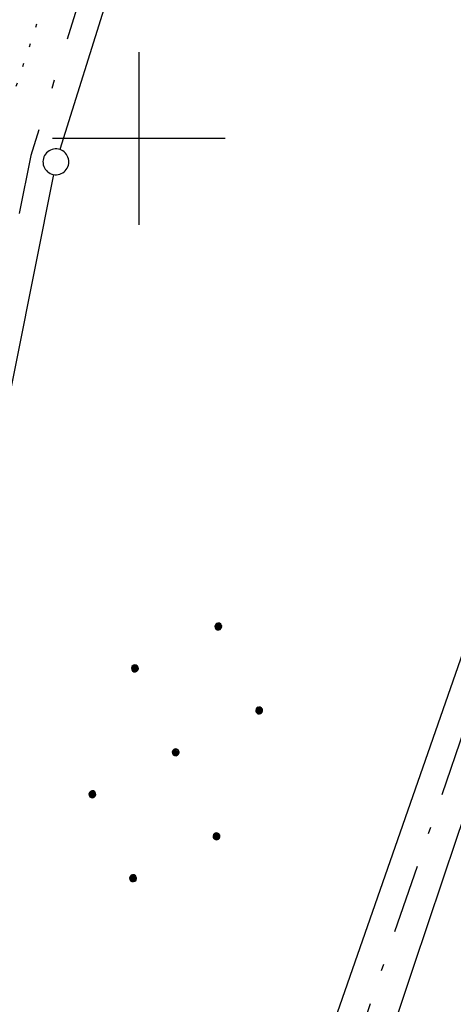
# Model space of a CAD drawing. Extents: x 510526 to 513920, y 467229 to 478797.
# Tile 347 of 467: x 512193 to 512218, y 475750 to 475807. Entities that reach past the tile are written whole.
import ezdxf

# ---------------------------------------------------------------- set-up
doc = ezdxf.new("R2010")
doc.units = 0
doc.header["$LTSCALE"] = 10
doc.header["$MEASUREMENT"] = 0
for name, pattern in [('LT00', [0]), ('LT08', [0.42, 0.2, -0.1, 0.02, -0.1]), ('PUNKTX2_STR', [0.6, 0.1, -0.5])]:
    doc.linetypes.add(name, pattern=pattern)
doc.layers.get('0').update_dxf_attribs({"linetype": 'LT00'})
for name, color, linetype in [('--WASSER_GRENZE', 180, 'PUNKTX2_STR'), ('DFK_GZPKT', 250, 'LT00'), ('DFK_KATASTER', 250, 'LT00'), ('DFK_NUTZUNG', 250, 'LT00'), ('GEMEINDEGRENZE', 3, 'LT08'), ('STROM_UNTER', 80, 'LT08'), ('V89_AFBR_BAB', 250, 'LT00'), ('V89_RASTER', 250, 'LT00')]:
    doc.layers.add(name, color=color, linetype=linetype)

# ---------------------------------------------------------------- blocks, each defined once
blk = doc.blocks.new('SYMB7010')
at = {"color": 0, "linetype": 'ByBlock'}
for points in [[(-0.031408, 0.499213), (-0.093728, 0.49134), (-0.15457, 0.475719), (-0.212975, 0.452595), (-0.268021, 0.422333), (-0.31884, 0.385411), (-0.36463, 0.342411), (-0.40467, 0.29401), (-0.438329, 0.240973), (-0.465074, 0.184136), (-0.484486, 0.124395), (-0.496256, 0.062692), (-0.5002, 0)], [(0.5002, 0), (0.496256, 0.062692), (0.484485, 0.124395), (0.465074, 0.184136), (0.438329, 0.240973), (0.40467, 0.29401), (0.36463, 0.342411), (0.31884, 0.385411), (0.268021, 0.422333), (0.212975, 0.452595), (0.15457, 0.475719), (0.093728, 0.49134), (0.031408, 0.499213), (-0.031408, 0.499213)], [(-0.5002, 0), (-0.496256, -0.062692), (-0.484486, -0.124395), (-0.465075, -0.184136), (-0.438329, -0.240973), (-0.404671, -0.29401), (-0.36463, -0.342411), (-0.31884, -0.385411), (-0.268021, -0.422333), (-0.212975, -0.452595), (-0.154571, -0.475719), (-0.093728, -0.49134), (-0.031408, -0.499213), (0.031408, -0.499213)], [(0.031408, -0.499213), (0.093728, -0.491341), (0.15457, -0.475719), (0.212975, -0.452595), (0.268021, -0.422333), (0.31884, -0.385411), (0.36463, -0.342411), (0.404671, -0.294011), (0.438329, -0.240974), (0.465075, -0.184136), (0.484486, -0.124395), (0.496256, -0.062692), (0.500201, 0)]]:
    blk.add_lwpolyline(points, dxfattribs=at)
blk = doc.blocks.new('Ackerland7')
at = {"layer": 'DFK_NUTZUNG', "color": 0, "linetype": 'ByBlock'}
for p, q in [((-3.85, 3.601), (-3.85, 3.997)), ((3.85, 3.602), (3.85, 3.998)), ((-4, 3.928), (-4, 3.67)), ((-3.95, 3.628), (-3.95, 3.97)), ((-3.9, 3.99), (-3.9, 3.607)), ((-3.8, 3.99), (-3.8, 3.607)), ((-3.75, 3.628), (-3.75, 3.97)), ((-3.7, 3.928), (-3.7, 3.67)), ((-3.65, 3.798), (-3.65, 3.8)), ((3.7, 3.929), (3.7, 3.671)), ((3.75, 3.629), (3.75, 3.971)), ((3.8, 3.992), (3.8, 3.608)), ((3.9, 3.992), (3.9, 3.608)), ((3.95, 3.629), (3.95, 3.971)), ((4, 3.929), (4, 3.671)), ((4.05, 3.799), (4.05, 3.801)), ((-7.85, 0.129), (-7.85, -0.129)), ((-7.8, -0.171), (-7.8, 0.171)), ((-7.75, 0.192), (-7.75, -0.192)), ((-7.7, -0.198), (-7.7, 0.198)), ((-7.65, 0.192), (-7.65, -0.192)), ((-7.6, -0.171), (-7.6, 0.171)), ((-7.55, 0.129), (-7.55, -0.129)), ((-7.5, -0.001), (-7.5, 0.001)), ((-0.15, 0.129), (-0.15, -0.129)), ((-0.1, -0.171), (-0.1, 0.171)), ((-0.05, 0.192), (-0.05, -0.192)), ((0, -0.198), (0, 0.198)), ((0.05, 0.192), (0.05, -0.192)), ((0.1, -0.171), (0.1, 0.171)), ((0.15, 0.129), (0.15, -0.129)), ((0.2, -0.001), (0.2, 0.001)), ((7.55, 0.129), (7.55, -0.129)), ((7.6, -0.171), (7.6, 0.171)), ((7.65, 0.192), (7.65, -0.192)), ((7.7, -0.198), (7.7, 0.198)), ((7.75, 0.192), (7.75, -0.192)), ((7.8, -0.171), (7.8, 0.171)), ((7.85, 0.129), (7.85, -0.129)), ((7.9, -0.001), (7.9, 0.001)), ((-4, -3.671), (-4, -3.929)), ((-3.95, -3.971), (-3.95, -3.629)), ((-3.9, -3.608), (-3.9, -3.992)), ((-3.85, -3.998), (-3.85, -3.602)), ((-3.8, -3.608), (-3.8, -3.992)), ((-3.75, -3.971), (-3.75, -3.629)), ((-3.7, -3.671), (-3.7, -3.929)), ((-3.65, -3.801), (-3.65, -3.799)), ((3.7, -3.671), (3.7, -3.929)), ((3.75, -3.971), (3.75, -3.629)), ((3.8, -3.608), (3.8, -3.992)), ((3.85, -3.998), (3.85, -3.602)), ((3.9, -3.608), (3.9, -3.992)), ((3.95, -3.971), (3.95, -3.629)), ((4, -3.671), (4, -3.929)), ((4.05, -3.801), (4.05, -3.799))]:
    blk.add_line(p, q, dxfattribs=at)
for points in [[(4.05, 3.8), (4.03, 3.887), (3.975, 3.956), (3.894, 3.995), (3.805, 3.995), (3.725, 3.956), (3.67, 3.887), (3.65, 3.8), (3.67, 3.713), (3.725, 3.644), (3.805, 3.605), (3.894, 3.605), (3.975, 3.644), (4.03, 3.713), (4.05, 3.8)], [(-3.65, 3.799), (-3.67, 3.886), (-3.725, 3.955), (-3.805, 3.994), (-3.894, 3.994), (-3.975, 3.955), (-4.03, 3.886), (-4.05, 3.799), (-4.03, 3.712), (-3.975, 3.642), (-3.894, 3.604), (-3.805, 3.604), (-3.725, 3.642), (-3.67, 3.712), (-3.65, 3.799)], [(-7.5, 0), (-7.52, 0.087), (-7.575, 0.156), (-7.655, 0.195), (-7.744, 0.195), (-7.825, 0.156), (-7.88, 0.087), (-7.9, 0)], [(0.2, 0), (0.18, 0.087), (0.125, 0.156), (0.045, 0.195), (-0.044, 0.195), (-0.125, 0.156), (-0.18, 0.087), (-0.2, 0)], [(-0.2, 0), (-0.18, -0.087), (-0.125, -0.156), (-0.044, -0.195), (0.045, -0.195), (0.125, -0.156), (0.18, -0.087), (0.2, 0)], [(7.9, 0), (7.88, 0.087), (7.825, 0.156), (7.744, 0.195), (7.655, 0.195), (7.575, 0.156), (7.52, 0.087), (7.5, 0)], [(7.5, 0), (7.52, -0.087), (7.575, -0.156), (7.655, -0.195), (7.744, -0.195), (7.825, -0.156), (7.88, -0.087), (7.9, 0)], [(-7.9, 0), (-7.88, -0.087), (-7.825, -0.156), (-7.744, -0.195), (-7.655, -0.195), (-7.575, -0.156), (-7.52, -0.087), (-7.5, 0)], [(-3.65, -3.8), (-3.67, -3.713), (-3.725, -3.644), (-3.805, -3.605), (-3.894, -3.605), (-3.975, -3.644), (-4.03, -3.713), (-4.05, -3.8), (-4.03, -3.887), (-3.975, -3.956), (-3.894, -3.995), (-3.805, -3.995), (-3.725, -3.956), (-3.67, -3.887), (-3.65, -3.8)], [(4.05, -3.8), (4.03, -3.713), (3.975, -3.644), (3.894, -3.605), (3.805, -3.605), (3.725, -3.644), (3.67, -3.713), (3.65, -3.8), (3.67, -3.887), (3.725, -3.956), (3.805, -3.995), (3.894, -3.995), (3.975, -3.956), (4.03, -3.887), (4.05, -3.8)]]:
    blk.add_lwpolyline(points, dxfattribs=at)

msp = doc.modelspace()

# ---------------------------------------------------------------- linework, layer by layer
at = {"layer": '--WASSER_GRENZE', "ltscale": 0.2}
msp.add_line((512198.97, 475821.43), (512191.66, 475799.33), dxfattribs=at)
at = {"layer": 'DFK_KATASTER'}
for p, q in [((512201.786, 475819.724), (512195.414, 475799.366)), ((512194.297, 475699.978), (512233.113, 475811.352)), ((512195.043, 475797.914), (512176.417, 475704.505))]:
    msp.add_line(p, q, dxfattribs=at)
at = {"layer": 'GEMEINDEGRENZE', "ltscale": 2.5, "flags": 128}
msp.add_lwpolyline([(512449.042, 475402.043), (512420.177, 475407.565), (512394.807, 475414.054), (512349.273, 475430.894), (512332.552, 475438.84), (512267.813, 475490.734), (512251.305, 475522.191), (512242.372, 475555.297), (512229.966, 475584.983), (512227.01, 475610.403), (512238.863, 475661.136), (512275.546, 475791.694), (512297.962, 475860.403), (512299.316, 475864.34), (512322.104, 475898.593), (512340.391, 475931.958), (512366.594, 476019.311), (512318.086, 476028.592), (512312.283, 476031.122), (512305.694, 476033.81), (512287.822, 475996.961), (512243.161, 475928.693), (512232.748, 475919.285), (512200.581, 475820.897), (512193.735, 475799.022), (512174.798, 475704.059), (512153.081, 475591.513), (512137.53, 475520.718), (512131.519, 475505.406), (512079.506, 475365.736), (512045.164, 475285.065), (511996.853, 475193.51), (511968.58, 475139.946), (511923.925, 475031.144), (511909.15, 474966.235), (511901.23, 474898.737), (511940.213, 474729.591), (511948.11, 474671.168), (511959.932, 474649.278), (511949.368, 474579.355), (511923.586, 474424.01), (511922.286, 474397.281), (511902.072, 474265.529), (511883.418, 474171.19), (511840.834, 474046.671), (511811.057, 474002.189), (511789.857, 473974.022), (511738.643, 473910.572), (511734.929, 473905.975), (511711.896, 473880.455), (511676.775, 473841.536), (511661.057, 473825.368), (511656.149, 473820.18), (511647.785, 473811.308), (511604.862, 473771.83), (511589.09, 473758.195), (511554.149, 473690.454), (511530.615, 473670.042), (511510.607, 473640.164), (511417.146, 473647.451), (511399.927, 473617.635), (511399.303, 473598.994), (511391.568, 473572.158), (511385.527, 473532.588), (511382.424, 473506.568), (511379.564, 473490.687), (511376.762, 473467.525), (511377.202, 473446.756), (511375.159, 473429.799), (511374.8, 473404.865), (511375.414, 473387.274), (511377.463, 473378.267), (511379.748, 473364.153), (511381.834, 473342.87), (511384.505, 473307.855), (511383.005, 473292.206), (511378.941, 473272.503), (511363.924, 473241.627), (511343.536, 473221.822), (511333.863, 473218.847), (511320.582, 473208.545), (511312.839, 473198.803), (511304.613, 473186.129), (511295.338, 473174.248), (511276.665, 473143.257), (511247.062, 473107.829), (511220.154, 473075.522), (511209.956, 473060.179), (511192.691, 473040.287), (511159.706, 473009.473), (511137.791, 472985.618), (511138.234, 472997.658), (511133.946, 473001.3), (511127.754, 472996.4), (511117.541, 472978.813), (511095.455, 472960.681), (511068.721, 472945.374), (511062.623, 472935.673), (511054.274, 472932.268), (511004.989, 472918.683), (510993.385, 472905.545), (510985.6, 472889.865), (510969.156, 472866.894), (510956.817, 472847.223), (510952.628, 472840.298), (510942.144, 472834.756), (510925.191, 472825.028), (510922.969, 472827.249), (510875.459, 472874.79), (510825.127, 472925.202), (510821.3, 472929.056), (510869.782, 472985.538), (510927.923, 473053.118), (510935.973, 473062.469), (510982.9, 473117.01), (510983.353, 473117.614), (510990.272, 473126.704), (510995.255, 473137.196), (510997.977, 473148.976), (510999.628, 473159.454), (511014.288, 473252.434)], dxfattribs=at)
at = {"layer": 'STROM_UNTER', "ltscale": 2, "flags": 128}
msp.add_lwpolyline([(512425.566, 476631.367), (512437.568, 476627.069), (512462.36, 476621.639), (512488.397, 476620.056), (512514.963, 476619.685), (512531.492, 476614.934), (512555.83, 476596.384), (512560.199, 476594.104), (512561.726, 476591.706), (512561.726, 476589.65), (512557.8, 476581.036), (512551.496, 476566.634), (512527.76, 476517.356), (512511.673, 476485.042), (512454.05, 476363.137), (512441.892, 476337.518), (512422.539, 476294.305), (512409.881, 476265.147), (512403.866, 476251.367), (512398.739, 476239.701), (512387.194, 476212.416), (512377.329, 476188.659), (512363.534, 476155.453), (512355.322, 476135.553), (512344.463, 476108.791), (512339.243, 476095.976), (512321.539, 476050.791), (512313.701, 476028.7), (512300.89, 475996.826), (512277.431, 475933.712), (512263.448, 475896.168), (512257.639, 475879.287), (512247.911, 475851.33), (512241.343, 475831.491), (512239.156, 475825.047), (512227.449, 475790.801), (512213.665, 475750.663), (512199.436, 475707.54), (512188.929, 475674.396), (512180.505, 475646.828), (512162.536, 475589.792), (512151.757, 475558.716), (512137.695, 475518.747), (512131.717, 475500.22), (512119.513, 475452.408), (512108.254, 475409.728), (512106.832, 475395.449), (512107.814, 475394.606), (512150.786, 475384.784), (512144.819, 475356.69), (512142.979, 475347.859), (512139.296, 475325.782), (512132.852, 475293.334), (512126.777, 475265.838), (512120.332, 475235.666), (512113.671, 475209.544), (512106.122, 475164.837), (512104.349, 475154.734), (512105.116, 475150.589), (512104.349, 475148.67), (512102.888, 475146.596), (512101.043, 475141.64), (512098.199, 475130.815), (512095.203, 475118.644), (512090.741, 475098.487), (512085.707, 475073.498), (512081.403, 475052.23), (512080.326, 475046.855), (512078.638, 475037.95), (512074.323, 475010.387), (512069.407, 474980.908), (512067.561, 474975.994), (512066.334, 474971.081), (512066.947, 474967.167), (512068.485, 474962.406), (512066.642, 474951.045), (512063.569, 474933.695), (512052.451, 474857.206), (512052.451, 474849.644), (512058.506, 474848.348), (512061.34, 474851.675), (512064.368, 474849.887), (512063.634, 474848.374), (512063.051, 474848.726)], dxfattribs=at)
at = {"layer": 'V89_AFBR_BAB'}
msp.add_lwpolyline([(512234.597, 475806.96), (512233.218, 475802.898), (512231.839, 475798.835), (512230.458, 475794.772), (512229.075, 475790.711), (512227.715, 475786.732), (512226.353, 475782.754), (512224.991, 475778.776), (512223.629, 475774.798), (512222.269, 475770.819), (512220.913, 475766.839), (512218.404, 475759.43), (512215.915, 475752.014), (512213.446, 475744.592)], dxfattribs=at)
at = {"layer": 'V89_RASTER'}
for p, q in [((512200.001, 475805), (512200.001, 475795)), ((512205.001, 475800), (512195.001, 475800))]:
    msp.add_line(p, q, dxfattribs=at)

# ---------------------------------------------------------------- block references
at = {"layer": 'DFK_GZPKT', "xscale": 1.499999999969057, "yscale": 1.5, "zscale": 1.5, "rotation": 251.2881100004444}
msp.add_blockref('SYMB7010', (512195.19, 475798.65), dxfattribs=at)
at = {"layer": 'DFK_NUTZUNG', "rotation": 251.288300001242}
msp.add_blockref('Ackerland7', (512202.133, 475764.428), dxfattribs=at)

doc.saveas('drawing.dxf')
